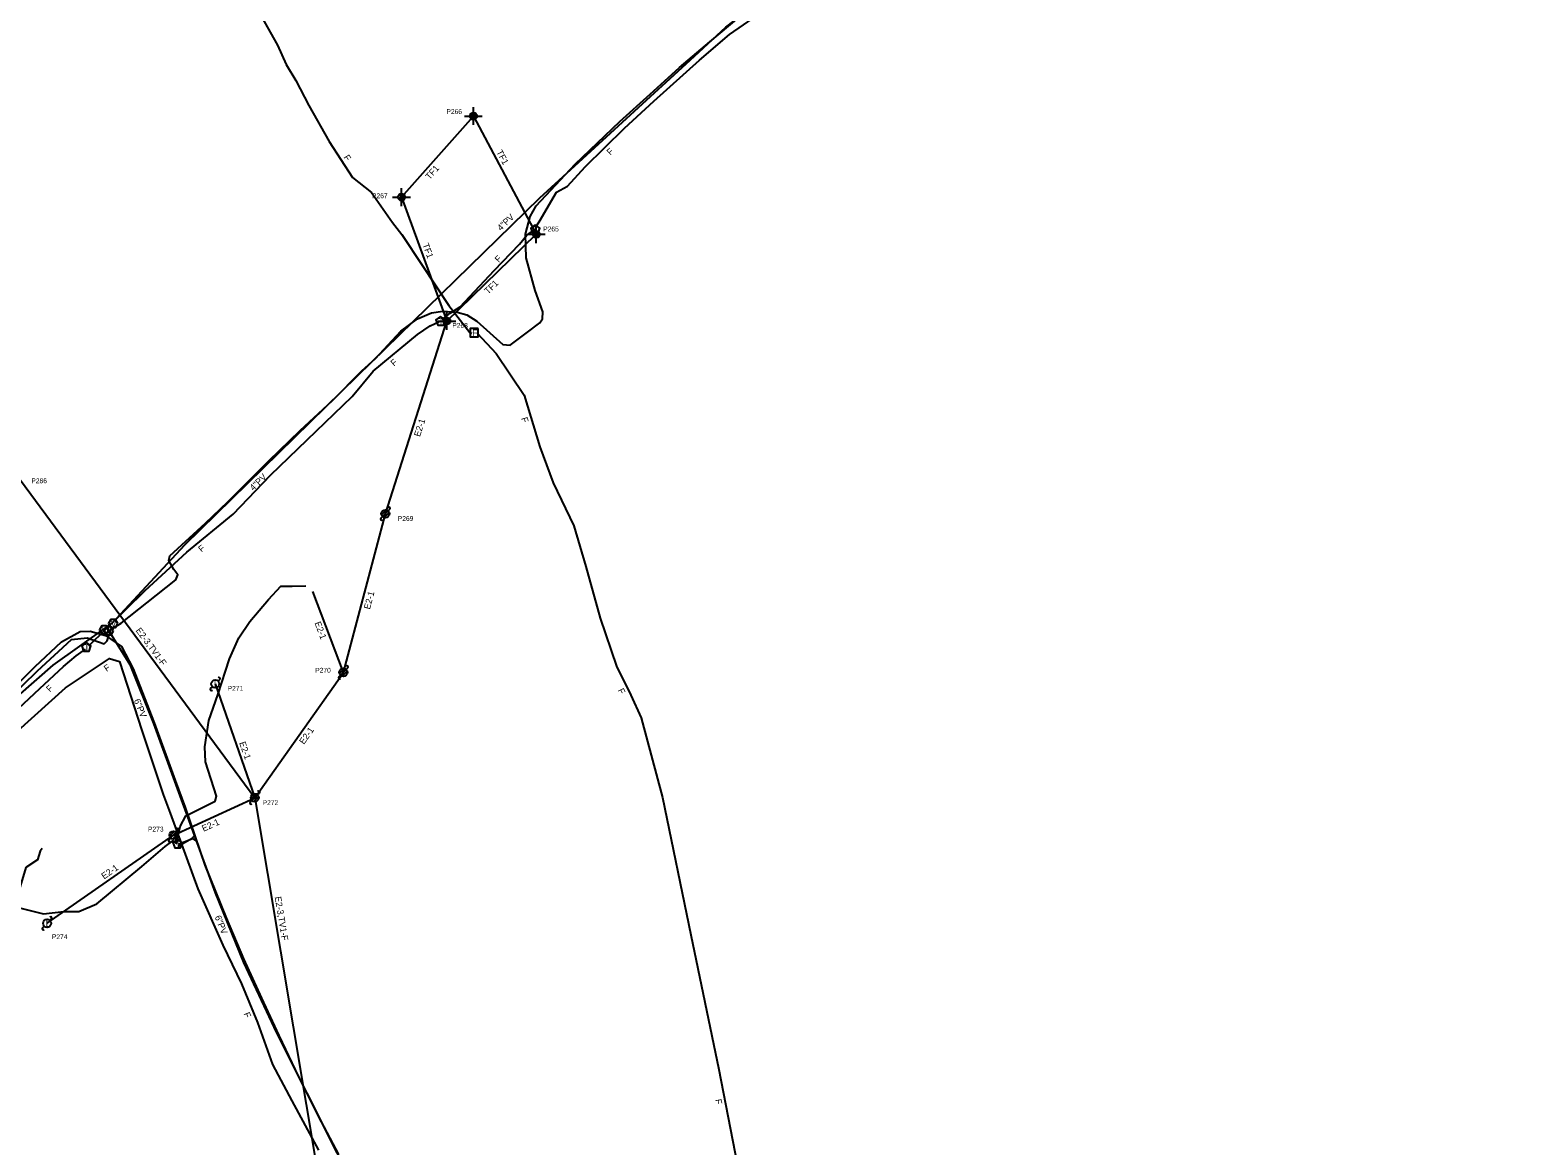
# Model space of a CAD drawing. Extents: x 1741604 to 1825760, y 1164229 to 1194908.
# Drawn here: x 1772328 to 1773264, y 1178464 to 1179157 of the extents above; entities that cross this region are included whole.
import ezdxf

# ---------------------------------------------------------------- set-up
doc = ezdxf.new("R2010")
doc.units = 0
for name, color, linetype in [('RD_EX_SU_H2O', 7, 'Continuous'), ('RD_EX_SU_Ovhd', 7, 'Continuous'), ('RD_EX_SU_Pole', 7, 'Continuous'), ('RD_EX_SU_Telecom', 7, 'Continuous'), ('RD_EX_SU_TX_H2O', 7, 'Continuous'), ('RD_EX_SU_TX_Pole', 7, 'Continuous'), ('RD_EX_SU_TX_Telecom', 7, 'Continuous')]:
    doc.layers.add(name, color=color, linetype=linetype)

# ---------------------------------------------------------------- blocks, each defined once
blk = doc.blocks.new('SUE_PP')
at = {"layer": 'RD_EX_SU_Pole'}
for p, q in [((-2.41, -0.65), (0.65, 2.41)), ((-1.77, -1.77), (1.77, 1.77)), ((-0.65, -2.41), (2.41, 0.65)), ((1.77, 1.77), (2.83, 2.83)), ((-2.83, -2.83), (-1.77, -1.77))]:
    blk.add_line(p, q, dxfattribs=at)
blk.add_circle((0, 0), 2.5, dxfattribs=at)
for centre, start, end in [((2.3, 3.36), 315, 135), ((-2.3, -3.36), 135, 315)]:
    blk.add_arc(centre, 0.75, start, end, dxfattribs=at)
blk = doc.blocks.new('SUE_TPP')
at = {"layer": 'RD_EX_SU_Telecom'}
blk.add_lwpolyline([(0, 3), (-2.85, 0.93), (-1.76, -2.43), (1.76, -2.43), (2.85, 0.93)], close=True, dxfattribs=at)
blk.add_text('T', height=3.75, dxfattribs=at).set_placement((-1.25, -1.88))
blk = doc.blocks.new('SUE_WV')
at = {"layer": 'RD_EX_SU_H2O'}
blk.add_lwpolyline([(2.89, 0), (1.44, 2.5), (-1.44, 2.5), (-2.89, 0), (-1.44, -2.5), (1.44, -2.5)], close=True, dxfattribs=at)
blk.add_text('V', height=3.75, dxfattribs=at).set_placement((-1.43, -1.88))
blk = doc.blocks.new('SUE_TFOH')
at = {"layer": 'RD_EX_SU_Telecom'}
blk.add_lwpolyline([(2.5, 2.5), (-2.5, 2.5), (-2.5, -2.5), (2.5, -2.5)], close=True, dxfattribs=at)
blk.add_text('F', height=4, dxfattribs=at).set_placement((-1.24, -2))

msp = doc.modelspace()

# ---------------------------------------------------------------- linework, layer by layer
at = {"layer": 'RD_EX_SU_H2O'}
for points in [[(1772375.02, 1178786.24), (1772378.42, 1178788.66), (1772423.6, 1178837.46), (1772530.85, 1178942.39), (1772643.88, 1179052.73), (1772663.26, 1179070.47), (1772737.23, 1179138.36), (1772759.51, 1179158.68), (1772780.16, 1179174.59), (1772798.34, 1179185.52), (1772815.26, 1179193.6), (1772826.85, 1179198.01), (1772894.44, 1179217.35), (1772922.67, 1179225.08), (1772938.6, 1179230.53), (1772956.45, 1179237.89), (1773038.72, 1179278.99), (1773104.44, 1179313.58), (1773154.84, 1179339.81), (1773191.88, 1179357.97), (1773254.29, 1179387.6), (1773305.39, 1179408.7)], [(1770892.18, 1177408.07), (1771060.66, 1177543.99), (1771232.47, 1177684.95), (1771427.79, 1177854.07), (1771574.95, 1177993.49), (1771688.84, 1178106.9), (1771978.97, 1178403.27), (1772176.51, 1178605.82), (1772260.69, 1178691.62), (1772341.83, 1178762.6), (1772375.02, 1178786.24)], [(1772375.02, 1178786.24), (1772389.33, 1178763.07), (1772404.06, 1178726.46), (1772442.43, 1178621.43), (1772459.93, 1178578.14), (1772480.47, 1178534.45), (1772536.84, 1178422.56), (1772616.65, 1178271.69), (1772701.51, 1178121.3), (1772743.81, 1178048.86), (1772764.95, 1178029.62), (1772793.37, 1178018.7)]]:
    msp.add_lwpolyline(points, dxfattribs=at)
at = {"layer": 'RD_EX_SU_Ovhd'}
for p, q in [((1772558.13, 1179053.26), (1772602.73, 1179103.59)), ((1772602.73, 1179103.59), (1772641.79, 1179030.18)), ((1772558.13, 1179053.26), (1772586.27, 1178976.34)), ((1772586.27, 1178976.34), (1772641.79, 1179030.18)), ((1772548.06, 1178856.71), (1772586.27, 1178976.34)), ((1772321.56, 1178877.46), (1772466.99, 1178680.4)), ((1772521.99, 1178758.22), (1772548.06, 1178856.71)), ((1772521.99, 1178758.22), (1772503.11, 1178808.34)), ((1772466.99, 1178680.4), (1772521.99, 1178758.22)), ((1772442.42, 1178751.02), (1772466.99, 1178680.4)), ((1772416.5, 1178657.16), (1772466.99, 1178680.4)), ((1772466.99, 1178680.4), (1772508.26, 1178434.06)), ((1772338.03, 1178602.4), (1772416.5, 1178657.16))]:
    msp.add_line(p, q, dxfattribs=at)
at = {"layer": 'RD_EX_SU_Pole'}
for p, q in [((1772602.73, 1179105.81), (1772602.73, 1179109.12)), ((1772597.21, 1179103.59), (1772600.52, 1179103.59)), ((1772600.52, 1179103.73), (1772602.61, 1179105.81)), ((1772600.77, 1179102.57), (1772603.77, 1179105.56)), ((1772601.42, 1179101.81), (1772604.53, 1179104.9)), ((1772602.43, 1179101.4), (1772604.93, 1179103.89)), ((1772602.73, 1179098.07), (1772602.73, 1179101.38)), ((1772604.95, 1179103.59), (1772608.26, 1179103.59)), ((1772552.6, 1179053.26), (1772555.91, 1179053.26)), ((1772555.91, 1179053.4), (1772558, 1179055.48)), ((1772556.16, 1179052.23), (1772559.16, 1179055.22)), ((1772556.82, 1179051.47), (1772559.92, 1179054.57)), ((1772557.82, 1179051.07), (1772560.32, 1179053.56)), ((1772558.13, 1179055.48), (1772558.13, 1179058.79)), ((1772560.34, 1179053.26), (1772563.65, 1179053.26)), ((1772558.13, 1179047.74), (1772558.13, 1179051.05)), ((1772641.79, 1179032.39), (1772641.79, 1179035.7)), ((1772636.26, 1179030.18), (1772639.57, 1179030.18)), ((1772639.58, 1179030.31), (1772641.66, 1179032.39)), ((1772639.82, 1179029.15), (1772642.82, 1179032.14)), ((1772640.48, 1179028.39), (1772643.58, 1179031.48)), ((1772641.49, 1179027.98), (1772643.99, 1179030.47)), ((1772641.79, 1179024.65), (1772641.79, 1179027.96)), ((1772644.01, 1179030.18), (1772647.31, 1179030.18)), ((1772584.06, 1178976.47), (1772586.15, 1178978.55)), ((1772584.31, 1178975.31), (1772587.31, 1178978.3)), ((1772584.96, 1178974.55), (1772588.07, 1178977.64)), ((1772585.97, 1178974.14), (1772588.47, 1178976.63)), ((1772586.27, 1178978.55), (1772586.27, 1178981.86)), ((1772580.75, 1178976.34), (1772584.06, 1178976.34)), ((1772586.27, 1178970.81), (1772586.27, 1178974.12)), ((1772588.49, 1178976.34), (1772591.8, 1178976.34)), ((1772545.23, 1178853.88), (1772546.29, 1178854.94)), ((1772545.65, 1178856.06), (1772548.71, 1178859.12)), ((1772546.29, 1178854.94), (1772549.83, 1178858.48)), ((1772547.42, 1178854.29), (1772550.48, 1178857.36)), ((1772549.83, 1178858.48), (1772550.89, 1178859.54)), ((1772444.19, 1178752.79), (1772445.25, 1178753.85)), ((1772519.16, 1178755.39), (1772520.22, 1178756.45)), ((1772519.58, 1178757.57), (1772522.64, 1178760.63)), ((1772520.22, 1178756.45), (1772523.76, 1178759.98)), ((1772521.34, 1178755.8), (1772524.4, 1178758.86)), ((1772523.76, 1178759.98), (1772524.82, 1178761.04)), ((1772439.59, 1178748.2), (1772440.65, 1178749.26)), ((1772464.16, 1178677.57), (1772465.22, 1178678.63)), ((1772464.57, 1178679.75), (1772467.64, 1178682.82)), ((1772465.22, 1178678.63), (1772468.76, 1178682.17)), ((1772466.34, 1178677.99), (1772469.4, 1178681.05)), ((1772468.76, 1178682.17), (1772469.82, 1178683.23)), ((1772339.8, 1178604.17), (1772340.86, 1178605.23)), ((1772335.2, 1178599.58), (1772336.26, 1178600.64))]:
    msp.add_line(p, q, dxfattribs=at)
for centre, radius in [((1772602.73, 1179103.59), 2.22), ((1772558.13, 1179053.26), 2.22), ((1772641.79, 1179030.18), 2.22), ((1772586.27, 1178976.34), 2.22), ((1772548.06, 1178856.71), 2.5), ((1772442.42, 1178751.02), 2.5), ((1772521.99, 1178758.22), 2.5), ((1772466.99, 1178680.4), 2.5), ((1772338.03, 1178602.4), 2.5)]:
    msp.add_circle(centre, radius, dxfattribs=at)
for centre, start, end in [((1772550.36, 1178860.07), 315, 135), ((1772545.76, 1178853.35), 135, 315), ((1772524.29, 1178761.57), 315, 135), ((1772444.72, 1178754.38), 315, 135), ((1772519.69, 1178754.86), 135, 315), ((1772440.12, 1178747.67), 135, 315), ((1772464.69, 1178677.04), 135, 315), ((1772469.29, 1178683.76), 315, 135), ((1772340.33, 1178605.76), 315, 135), ((1772335.73, 1178599.05), 135, 315)]:
    msp.add_arc(centre, 0.75, start, end, dxfattribs=at)
at = {"layer": 'RD_EX_SU_Telecom'}
for points in [[(1772450.94, 1179203.52), (1772455.28, 1179193.82), (1772481.14, 1179147.64), (1772486.45, 1179135.7), (1772492.58, 1179125.65), (1772500.54, 1179110.06), (1772513.14, 1179087.88), (1772527.7, 1179065.41), (1772539.4, 1179056.13), (1772552.53, 1179037.54), (1772558.32, 1179030.09), (1772570.88, 1179011.12), (1772587.51, 1178986.03), (1772597.7, 1178972.96), (1772600.51, 1178969.16), (1772601.81, 1178968.77)], [(1772258.04, 1178686.96), (1772332.11, 1178759.11), (1772353.17, 1178778.59), (1772362.93, 1178779.66), (1772373.38, 1178775.94), (1772375.38, 1178777.83), (1772377.78, 1178785.09), (1772383.93, 1178788.84), (1772399.99, 1178801.29), (1772418.03, 1178815.56), (1772419.14, 1178818.82), (1772416.71, 1178822.16), (1772413.73, 1178827.71), (1772414.23, 1178830.57), (1772436.44, 1178850.88), (1772450.17, 1178864.13), (1772475.73, 1178889.53), (1772495.21, 1178908.41), (1772515.23, 1178926.9), (1772533.39, 1178945.41), (1772541.9, 1178953.07), (1772557.76, 1178969.96), (1772568.06, 1178977.69), (1772576.71, 1178981.34), (1772583.82, 1178982.45), (1772592.58, 1178981.86), (1772598.7, 1178980.14), (1772604.85, 1178976.28), (1772621, 1178961.84), (1772625.52, 1178961.26), (1772636.32, 1178969.36), (1772643.9, 1178975.27), (1772645.56, 1178977.69), (1772645.89, 1178982.12), (1772641.12, 1178995.32), (1772635.43, 1179015.52), (1772635.04, 1179030.35), (1772638.03, 1179041.33), (1772641.62, 1179047.82), (1772665.89, 1179073.63), (1772693.67, 1179100.15), (1772712.55, 1179117.26), (1772730.65, 1179133.68), (1772749.51, 1179149.73), (1772768.87, 1179165.75)], [(1772641.26, 1179034.33), (1772643.57, 1179037.93), (1772654.31, 1179056.28), (1772661.07, 1179060.13), (1772672.2, 1179071.98), (1772696.46, 1179096), (1772714.68, 1179112.83), (1772743.1, 1179138.23), (1772761.77, 1179154.2), (1772781.82, 1179168.01)], [(1772583.4, 1178977.21), (1772588.27, 1178981.26), (1772594.45, 1178985.24), (1772615.59, 1179007.77), (1772631.36, 1179024.15), (1772635.94, 1179029.61), (1772640.31, 1179032.85)], [(1772363.93, 1178774.61), (1772374.57, 1178785.07), (1772398.99, 1178808.94), (1772424.73, 1178832.78), (1772453.62, 1178856.49), (1772476.78, 1178880.72), (1772499.43, 1178902.59), (1772527.54, 1178929.58), (1772540.48, 1178945.13), (1772567.99, 1178967.94), (1772575.84, 1178973.38), (1772581.35, 1178975.75)], [(1772605.13, 1178968.88), (1772616.78, 1178956.11), (1772634.22, 1178930.34), (1772644.01, 1178898.24), (1772652.26, 1178875.97), (1772665.09, 1178849.26), (1772672.54, 1178823.98), (1772681.42, 1178791.9), (1772691.66, 1178761.97), (1772700.45, 1178743.99), (1772706.82, 1178730.08), (1772720.12, 1178680.55), (1772737.77, 1178595.18), (1772755.2, 1178511.67), (1772772.4, 1178423.38)], [(1772418.48, 1178652.33), (1772418.91, 1178654.65), (1772420.58, 1178662.57), (1772424.1, 1178669.19), (1772442.45, 1178678.25), (1772443.22, 1178681.39), (1772436.43, 1178702.6), (1772435.93, 1178711.94), (1772438.52, 1178728.28), (1772444.01, 1178744.28), (1772451.23, 1178766.52), (1772457.06, 1178779.71), (1772463.95, 1178789.87), (1772475.54, 1178803.39), (1772483.08, 1178811.67), (1772490.16, 1178811.78), (1772498.65, 1178812)], [(1772311.8, 1178742.97), (1772330.58, 1178761.82), (1772347.09, 1178777.12), (1772358.63, 1178783.55), (1772364.72, 1178783.71), (1772374.39, 1178781.13), (1772384.14, 1178774.19), (1772391.54, 1178760.46), (1772404.56, 1178726.79), (1772417.62, 1178691.04), (1772423.76, 1178674.36), (1772436.03, 1178638.47), (1772449.25, 1178605.77), (1772460.04, 1178580.45), (1772471.21, 1178555.88), (1772481.98, 1178532.67), (1772494.19, 1178507.19), (1772506.29, 1178482.73), (1772518.99, 1178458.82)], [(1772310.61, 1178726.64), (1772333.56, 1178748.12), (1772348.17, 1178761.92), (1772356.12, 1178768.52), (1772361.85, 1178772.63)], [(1772319.89, 1178721.88), (1772349.44, 1178748.57), (1772376.8, 1178766.88), (1772382.9, 1178764.98), (1772396.8, 1178722.02), (1772410.06, 1178682.48), (1772414.45, 1178670.72), (1772431.6, 1178623.85), (1772447.21, 1178588.82), (1772458.79, 1178564.87), (1772468.64, 1178540.82), (1772477.91, 1178514.86), (1772490.02, 1178492.17), (1772506.64, 1178461.48)], [(1772334.89, 1178648.95), (1772333.78, 1178647.2), (1772332.17, 1178641.78), (1772324.82, 1178637.03), (1772317.53, 1178612.75), (1772335.83, 1178608.22), (1772348.39, 1178609.82), (1772357.71, 1178609.82), (1772368.83, 1178614.59), (1772396.8, 1178637.61), (1772411.39, 1178650.1), (1772416.17, 1178653.67), (1772418.6, 1178651.84)], [(1772419.47, 1178650.3), (1772428.11, 1178655.33), (1772429.69, 1178657.04)], [(1772419.71, 1178651.55), (1772428.4, 1178655), (1772430.99, 1178653.23)]]:
    msp.add_lwpolyline(points, dxfattribs=at)

# ---------------------------------------------------------------- block references
at = {"layer": 'RD_EX_SU_H2O'}
for p in [(1772379.1, 1178788.48), (1772379.1, 1178788.47), (1772373.43, 1178784.56), (1772376.35, 1178784.08)]:
    msp.add_blockref('SUE_WV', p, dxfattribs=at)
at = {"layer": 'RD_EX_SU_Pole'}
msp.add_blockref('SUE_PP', (1772416.5, 1178657.16), dxfattribs=at)
at = {"layer": 'RD_EX_SU_Telecom'}
for name, p in [('SUE_TPP', (1772641.17, 1179033.06)), ('SUE_TPP', (1772582.31, 1178976.21)), ('SUE_TFOH', (1772603.26, 1178969.1)), ('SUE_TPP', (1772362.41, 1178773.72)), ('SUE_TPP', (1772419.06, 1178651.64))]:
    msp.add_blockref(name, p, dxfattribs=at)

# ---------------------------------------------------------------- texts
at = {"layer": 'RD_EX_SU_Ovhd'}
for s, rotation, p in [('TF1', 298.01168, (1772616.85, 1179081.31)), ('TF1', 48.45096, (1772575.51, 1179063.83)), ('TF1', 290.09775, (1772571.04, 1179023.79)), ('TF1', 44.12317, (1772611.83, 1178992.76)), ('E2-1', 72.28554, (1772569.52, 1178904.18)), ('E2-1', 75.17346, (1772538.47, 1178797.04)), ('E2-1', 290.63871, (1772504.02, 1178788.89)), ('E2-3,TV1-F', 306.4265, (1772392.85, 1178784.14)), ('E2-1', 289.18338, (1772457.26, 1178714.45)), ('E2-1', 54.74671, (1772497.5, 1178713.18)), ('E2-1', 24.71471, (1772435.23, 1178659.18)), ('E2-1', 34.90793, (1772373.45, 1178629.56)), ('E2-3,TV1-F', 279.51127, (1772479.35, 1178618.72))]:
    msp.add_text(s, height=4, rotation=rotation, dxfattribs=at).set_placement(p)
at = {"layer": 'RD_EX_SU_Pole'}
for p in [(1772441.56, 1178749.02), (1772337.17, 1178600.4)]:
    msp.add_text('L', height=4, dxfattribs=at).set_placement(p)
at = {"layer": 'RD_EX_SU_TX_H2O'}
for s, rotation, p in [('4"PV', 44.30823, (1772619.81, 1179032.02)), ('4"PV', 44.37635, (1772466.14, 1178870.69)), ('6"PV', 291.91324, (1772391.81, 1178740.83)), ('6"PV', 292.0184, (1772442.04, 1178606.39))]:
    msp.add_text(s, height=4, rotation=rotation, dxfattribs=at).set_placement(p)
at = {"layer": 'RD_EX_SU_TX_Pole'}
for s, p in [('P266', (1772585.99, 1179104.87)), ('P267', (1772539.78, 1179052.58)), ('P265', (1772646.07, 1179031.98)), ('P268', (1772589.63, 1178972.12)), ('P286', (1772328.28, 1178875.65)), ('P269', (1772555.79, 1178852.24)), ('P270', (1772504.51, 1178758.02)), ('P271', (1772450.15, 1178746.78)), ('P272', (1772471.88, 1178675.81)), ('P273', (1772400.69, 1178659.41)), ('P274', (1772341.03, 1178592.58))]:
    msp.add_text(s, height=3, dxfattribs=at).set_placement(p)
at = {"layer": 'RD_EX_SU_TX_Telecom'}
for rotation, p in [(302.94292, (1772521.94, 1179077.98)), (44.71937, (1772687.81, 1179079)), (46.08068, (1772618.46, 1179012.37)), (39.66242, (1772553.36, 1178948.02)), (286.95759, (1772632.33, 1178915.97)), (39.37927, (1772433.94, 1178832.57)), (33.80666, (1772374.98, 1178758.45)), (43.34816, (1772339.74, 1178745.71)), (296.03282, (1772692.23, 1178747.13)), (292.2856, (1772459.94, 1178546.25)), (281.01957, (1772752.75, 1178492.9))]:
    msp.add_text('F', height=4, rotation=rotation, dxfattribs=at).set_placement(p)

doc.saveas('drawing.dxf')
